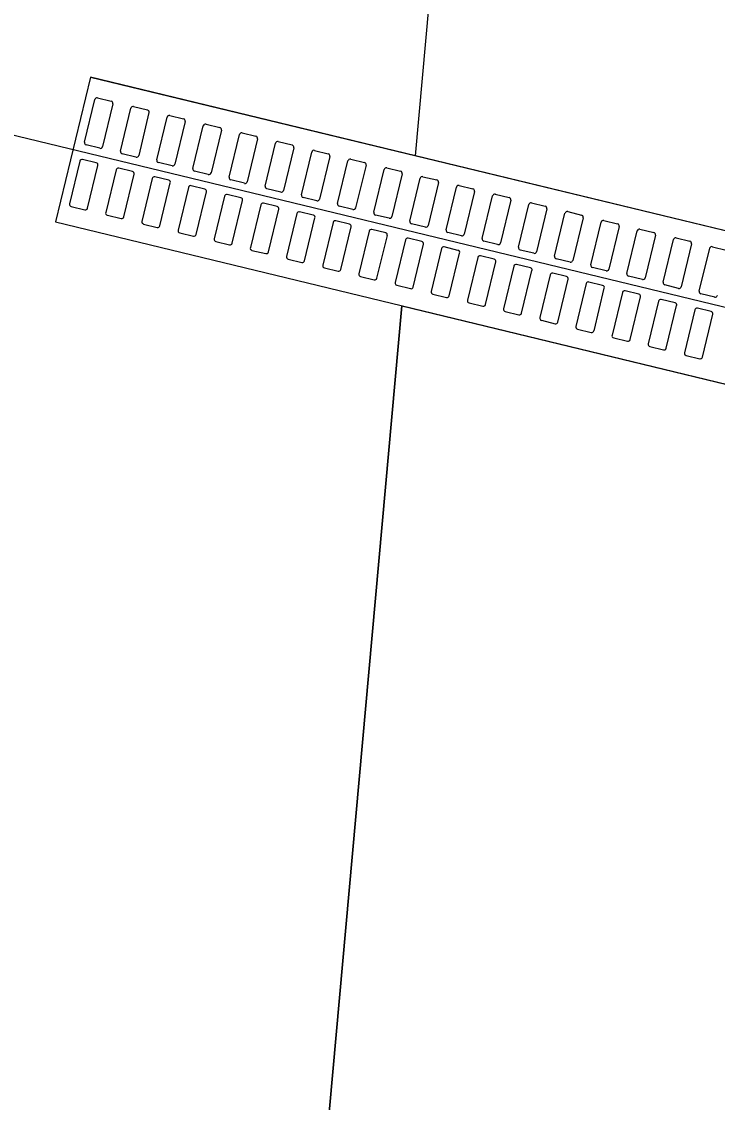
# Model space of a CAD drawing. Extents: x -7476540 to -746055, y -11317203 to -1129777.
# Drawn here: x -747596.887 to -747595.953, y -1131709.113 to -1131707.664 of the extents above; entities that cross this region are included whole.
import ezdxf

# ---------------------------------------------------------------- set-up
doc = ezdxf.new("R2010")
doc.units = 0
for name, color, linetype in [('KOMUNIKACE_UPRAVA', 7, 'Continuous'), ('ODVODNENI', 7, 'Continuous'), ('TRATIVOD', 7, 'Continuous')]:
    doc.layers.add(name, color=color, linetype=linetype)

msp = doc.modelspace()

# ---------------------------------------------------------------- linework, layer by layer
at = {"layer": 'KOMUNIKACE_UPRAVA'}
msp.add_lwpolyline([(-747596.3583, -1131707.8434), (-747596.2796, -1131706.9697), (-747592.3491, -1131707.9208), (-747592.4278, -1131708.7945)], close=True, dxfattribs=at)
msp.add_lwpolyline([(-747596.3764, -1131708.0447), (-747596.8838, -1131713.6747), (-747596.3764, -1131708.0447), (-747592.4459, -1131708.9959), (-747592.9, -1131714.0337), (-747593.0433, -1131715.0249), (-747596.9433, -1131714.6734), (-747596.8838, -1131713.6747)], dxfattribs=at)
at = {"layer": 'ODVODNENI'}
for q in [(-747596.8411, -1131707.9323), (-747595.8221, -1131707.9731)]:
    msp.add_line((-747596.794, -1131707.7379), q, dxfattribs=at)
msp.add_lwpolyline([(-747596.8411, -1131707.9323), (-747595.8691, -1131708.1675), (-747595.8221, -1131707.9731), (-747596.794, -1131707.7379)], close=True, dxfattribs=at)
for points in [[(-747596.8023, -1131707.8254), (-747596.7885, -1131707.7681)], [(-747596.7848, -1131707.7659), (-747596.7664, -1131707.7703)], [(-747596.7642, -1131707.7739), (-747596.7781, -1131707.8313)], [(-747596.7538, -1131707.8372), (-747596.7399, -1131707.7798)], [(-747596.7363, -1131707.7776), (-747596.7179, -1131707.7821)], [(-747596.7157, -1131707.7857), (-747596.7295, -1131707.843)], [(-747596.7053, -1131707.8489), (-747596.6914, -1131707.7916)], [(-747596.6878, -1131707.7893), (-747596.6693, -1131707.7938)], [(-747596.6671, -1131707.7974), (-747596.681, -1131707.8548)], [(-747596.6567, -1131707.8606), (-747596.6429, -1131707.8033)], [(-747596.6392, -1131707.8011), (-747596.6208, -1131707.8056)], [(-747596.6186, -1131707.8092), (-747596.6325, -1131707.8665)], [(-747596.5907, -1131707.8128), (-747596.5723, -1131707.8173)], [(-747596.6082, -1131707.8724), (-747596.5943, -1131707.815)], [(-747596.5701, -1131707.8209), (-747596.5839, -1131707.8783)], [(-747596.5597, -1131707.8841), (-747596.5458, -1131707.8268)], [(-747596.5422, -1131707.8246), (-747596.5237, -1131707.829)], [(-747596.7817, -1131707.8335), (-747596.8001, -1131707.829)], [(-747596.7332, -1131707.8452), (-747596.7516, -1131707.8408)], [(-747596.5215, -1131707.8327), (-747596.5354, -1131707.89)], [(-747596.5111, -1131707.8959), (-747596.4973, -1131707.8385)], [(-747596.4936, -1131707.8363), (-747596.4752, -1131707.8408)], [(-747596.8084, -1131707.8507), (-747596.8223, -1131707.908)], [(-747596.7864, -1131707.8529), (-747596.8048, -1131707.8485)], [(-747596.7981, -1131707.9139), (-747596.7842, -1131707.8566)], [(-747596.6846, -1131707.857), (-747596.7031, -1131707.8525)], [(-747596.473, -1131707.8444), (-747596.4869, -1131707.9018)], [(-747596.4626, -1131707.9076), (-747596.4487, -1131707.8503)], [(-747596.4451, -1131707.8481), (-747596.4267, -1131707.8525)], [(-747596.4245, -1131707.8562), (-747596.4384, -1131707.9135)], [(-747596.7599, -1131707.8624), (-747596.7738, -1131707.9198)], [(-747596.7379, -1131707.8647), (-747596.7563, -1131707.8602)], [(-747596.7495, -1131707.9256), (-747596.7356, -1131707.8683)], [(-747596.6893, -1131707.8764), (-747596.7078, -1131707.872)], [(-747596.6361, -1131707.8687), (-747596.6545, -1131707.8643)], [(-747596.4141, -1131707.9194), (-747596.4002, -1131707.862)], [(-747596.3966, -1131707.8598), (-747596.3782, -1131707.8643)], [(-747596.3759, -1131707.8679), (-747596.3898, -1131707.9252)], [(-747596.3481, -1131707.8716), (-747596.3296, -1131707.876)], [(-747596.7114, -1131707.8742), (-747596.7253, -1131707.9315)], [(-747596.701, -1131707.9374), (-747596.6871, -1131707.88)], [(-747596.6629, -1131707.8859), (-747596.6767, -1131707.9433)], [(-747596.6408, -1131707.8882), (-747596.6592, -1131707.8837)], [(-747596.5876, -1131707.8805), (-747596.606, -1131707.876)], [(-747596.3656, -1131707.9311), (-747596.3517, -1131707.8738)], [(-747596.3274, -1131707.8796), (-747596.3413, -1131707.937)], [(-747596.317, -1131707.9429), (-747596.3032, -1131707.8855)], [(-747596.2995, -1131707.8833), (-747596.2811, -1131707.8878)], [(-747596.6525, -1131707.9491), (-747596.6386, -1131707.8918)], [(-747596.6143, -1131707.8977), (-747596.6282, -1131707.955)], [(-747596.5923, -1131707.8999), (-747596.6107, -1131707.8955)], [(-747596.539, -1131707.8922), (-747596.5575, -1131707.8878)], [(-747596.4905, -1131707.904), (-747596.5089, -1131707.8995)], [(-747596.2789, -1131707.8914), (-747596.2928, -1131707.9487)], [(-747596.2685, -1131707.9546), (-747596.2546, -1131707.8973)], [(-747596.251, -1131707.895), (-747596.2326, -1131707.8995)], [(-747596.8201, -1131707.9117), (-747596.8017, -1131707.9161)], [(-747596.6039, -1131707.9609), (-747596.5901, -1131707.9035)], [(-747596.5658, -1131707.9094), (-747596.5797, -1131707.9668)], [(-747596.5437, -1131707.9117), (-747596.5622, -1131707.9072)], [(-747596.5554, -1131707.9726), (-747596.5415, -1131707.9153)], [(-747596.442, -1131707.9157), (-747596.4604, -1131707.9112)], [(-747596.2304, -1131707.9031), (-747596.2442, -1131707.9605)], [(-747596.22, -1131707.9663), (-747596.2061, -1131707.909)], [(-747596.2025, -1131707.9068), (-747596.184, -1131707.9112)], [(-747596.1818, -1131707.9149), (-747596.1957, -1131707.9722)], [(-747596.7716, -1131707.9234), (-747596.7531, -1131707.9279)], [(-747596.5173, -1131707.9211), (-747596.5311, -1131707.9785)], [(-747596.4952, -1131707.9234), (-747596.5136, -1131707.9189)], [(-747596.5069, -1131707.9844), (-747596.493, -1131707.927)], [(-747596.3934, -1131707.9274), (-747596.4119, -1131707.923)], [(-747596.1714, -1131707.9781), (-747596.1576, -1131707.9207)], [(-747596.1539, -1131707.9185), (-747596.1355, -1131707.923)], [(-747596.1333, -1131707.9266), (-747596.1472, -1131707.984)], [(-747596.1054, -1131707.9303), (-747596.087, -1131707.9347)], [(-747596.723, -1131707.9351), (-747596.7046, -1131707.9396)], [(-747596.4687, -1131707.9329), (-747596.4826, -1131707.9902)], [(-747596.4467, -1131707.9351), (-747596.4651, -1131707.9307)], [(-747596.4583, -1131707.9961), (-747596.4445, -1131707.9388)], [(-747596.4202, -1131707.9446), (-747596.4341, -1131708.002)], [(-747596.3981, -1131707.9469), (-747596.4166, -1131707.9424)], [(-747596.3449, -1131707.9392), (-747596.3633, -1131707.9347)], [(-747596.1229, -1131707.9898), (-747596.109, -1131707.9325)], [(-747596.0848, -1131707.9384), (-747596.0986, -1131707.9957)], [(-747596.0744, -1131708.0016), (-747596.0605, -1131707.9442)], [(-747596.0569, -1131707.942), (-747596.0384, -1131707.9465)], [(-747596.6745, -1131707.9469), (-747596.6561, -1131707.9513)], [(-747596.626, -1131707.9586), (-747596.6076, -1131707.9631)], [(-747596.4098, -1131708.0079), (-747596.3959, -1131707.9505)], [(-747596.3717, -1131707.9564), (-747596.3856, -1131708.0137)], [(-747596.3496, -1131707.9586), (-747596.3681, -1131707.9542)], [(-747596.2964, -1131707.9509), (-747596.3148, -1131707.9465)], [(-747596.2479, -1131707.9627), (-747596.2663, -1131707.9582)], [(-747596.0362, -1131707.9501), (-747596.0501, -1131708.0074)], [(-747596.0258, -1131708.0133), (-747596.012, -1131707.956)], [(-747596.0083, -1131707.9538), (-747595.9899, -1131707.9582)], [(-747596.5775, -1131707.9704), (-747596.559, -1131707.9748)], [(-747596.3613, -1131708.0196), (-747596.3474, -1131707.9623)], [(-747596.3231, -1131707.9681), (-747596.337, -1131708.0255)], [(-747596.3011, -1131707.9704), (-747596.3195, -1131707.9659)], [(-747596.1993, -1131707.9744), (-747596.2178, -1131707.97)], [(-747595.9877, -1131707.9618), (-747596.0016, -1131708.0192)], [(-747595.9773, -1131708.0251), (-747595.9634, -1131707.9677)], [(-747595.9598, -1131707.9655), (-747595.9414, -1131707.97)], [(-747596.5289, -1131707.9821), (-747596.5105, -1131707.9866)], [(-747596.3128, -1131708.0313), (-747596.2989, -1131707.974)], [(-747596.2746, -1131707.9799), (-747596.2885, -1131708.0372)], [(-747596.2526, -1131707.9821), (-747596.271, -1131707.9777)], [(-747596.2642, -1131708.0431), (-747596.2503, -1131707.9857)], [(-747596.1508, -1131707.9862), (-747596.1692, -1131707.9817)], [(-747596.4804, -1131707.9939), (-747596.462, -1131707.9983)], [(-747596.2261, -1131707.9916), (-747596.24, -1131708.049)], [(-747596.204, -1131707.9939), (-747596.2225, -1131707.9894)], [(-747596.2157, -1131708.0548), (-747596.2018, -1131707.9975)], [(-747596.1555, -1131708.0056), (-747596.1739, -1131708.0011)], [(-747596.1023, -1131707.9979), (-747596.1207, -1131707.9935)], [(-747596.4319, -1131708.0056), (-747596.4134, -1131708.0101)], [(-747596.3833, -1131708.0173), (-747596.3649, -1131708.0218)], [(-747596.1776, -1131708.0034), (-747596.1914, -1131708.0607)], [(-747596.1672, -1131708.0666), (-747596.1533, -1131708.0092)], [(-747596.129, -1131708.0151), (-747596.1429, -1131708.0724)], [(-747596.107, -1131708.0174), (-747596.1254, -1131708.0129)], [(-747596.0537, -1131708.0097), (-747596.0722, -1131708.0052)], [(-747596.0052, -1131708.0214), (-747596.0236, -1131708.0169)], [(-747596.3348, -1131708.0291), (-747596.3164, -1131708.0336)], [(-747596.1186, -1131708.0783), (-747596.1048, -1131708.021)], [(-747596.0805, -1131708.0268), (-747596.0944, -1131708.0842)], [(-747596.0584, -1131708.0291), (-747596.0769, -1131708.0246)], [(-747595.9567, -1131708.0331), (-747595.9751, -1131708.0287)], [(-747596.2863, -1131708.0408), (-747596.2678, -1131708.0453)], [(-747596.0701, -1131708.0901), (-747596.0562, -1131708.0327)], [(-747596.032, -1131708.0386), (-747596.0458, -1131708.0959)], [(-747596.0099, -1131708.0408), (-747596.0283, -1131708.0364)], [(-747596.0216, -1131708.1018), (-747596.0077, -1131708.0445)], [(-747596.2377, -1131708.0526), (-747596.2193, -1131708.057)], [(-747595.9834, -1131708.0503), (-747595.9973, -1131708.1077)], [(-747595.9614, -1131708.0526), (-747595.9798, -1131708.0481)], [(-747595.973, -1131708.1136), (-747595.9592, -1131708.0562)], [(-747596.1892, -1131708.0643), (-747596.1708, -1131708.0688)], [(-747596.1407, -1131708.0761), (-747596.1223, -1131708.0805)], [(-747596.0922, -1131708.0878), (-747596.0737, -1131708.0923)], [(-747596.0436, -1131708.0996), (-747596.0252, -1131708.104)], [(-747595.9951, -1131708.1113), (-747595.9767, -1131708.1158)]]:
    msp.add_lwpolyline(points, dxfattribs=at)
for centre, start, end in [((-747596.7855, -1131707.7688), 76.3961, 166.3961), ((-747596.7671, -1131707.7732), 346.3961, 76.3961), ((-747596.737, -1131707.7805), 76.3961, 166.3961), ((-747596.7186, -1131707.785), 346.3961, 76.3961), ((-747596.6885, -1131707.7923), 76.3961, 166.3961), ((-747596.67, -1131707.7967), 346.3961, 76.3961), ((-747596.6399, -1131707.804), 76.3961, 166.3961), ((-747596.6215, -1131707.8085), 346.3961, 76.3961), ((-747596.5914, -1131707.8158), 76.3961, 166.3961), ((-747596.7994, -1131707.8261), 166.3961, 256.3961), ((-747596.573, -1131707.8202), 346.3961, 76.3961), ((-747596.5429, -1131707.8275), 76.3961, 166.3961), ((-747596.781, -1131707.8306), 256.3961, 346.3961), ((-747596.7509, -1131707.8379), 166.3961, 256.3961), ((-747596.7324, -1131707.8423), 256.3961, 346.3961), ((-747596.5245, -1131707.832), 346.3961, 76.3961), ((-747596.4944, -1131707.8392), 76.3961, 166.3961), ((-747596.4759, -1131707.8437), 346.3961, 76.3961), ((-747596.8055, -1131707.8514), 76.3961, 166.3961), ((-747596.7871, -1131707.8559), 346.3961, 76.3961), ((-747596.7024, -1131707.8496), 166.3961, 256.3961), ((-747596.6839, -1131707.8541), 256.3961, 346.3961), ((-747596.4458, -1131707.851), 76.3961, 166.3961), ((-747596.4274, -1131707.8554), 346.3961, 76.3961), ((-747596.757, -1131707.8631), 76.3961, 166.3961), ((-747596.7386, -1131707.8676), 346.3961, 76.3961), ((-747596.7085, -1131707.8749), 76.3961, 166.3961), ((-747596.6538, -1131707.8614), 166.3961, 256.3961), ((-747596.6354, -1131707.8658), 256.3961, 346.3961), ((-747596.6053, -1131707.8731), 166.3961, 256.3961), ((-747596.3973, -1131707.8627), 76.3961, 166.3961), ((-747596.3789, -1131707.8672), 346.3961, 76.3961), ((-747596.3488, -1131707.8745), 76.3961, 166.3961), ((-747596.69, -1131707.8793), 346.3961, 76.3961), ((-747596.6599, -1131707.8866), 76.3961, 166.3961), ((-747596.5869, -1131707.8776), 256.3961, 346.3961), ((-747596.5568, -1131707.8848), 166.3961, 256.3961), ((-747596.3303, -1131707.8789), 346.3961, 76.3961), ((-747596.3002, -1131707.8862), 76.3961, 166.3961), ((-747596.6415, -1131707.8911), 346.3961, 76.3961), ((-747596.6114, -1131707.8984), 76.3961, 166.3961), ((-747596.593, -1131707.9028), 346.3961, 76.3961), ((-747596.5383, -1131707.8893), 256.3961, 346.3961), ((-747596.5082, -1131707.8966), 166.3961, 256.3961), ((-747596.2818, -1131707.8907), 346.3961, 76.3961), ((-747596.2517, -1131707.898), 76.3961, 166.3961), ((-747596.2333, -1131707.9024), 346.3961, 76.3961), ((-747596.8194, -1131707.9087), 166.3961, 256.3961), ((-747596.801, -1131707.9132), 256.3961, 346.3961), ((-747596.5629, -1131707.9101), 76.3961, 166.3961), ((-747596.5444, -1131707.9146), 346.3961, 76.3961), ((-747596.4898, -1131707.901), 256.3961, 346.3961), ((-747596.4597, -1131707.9083), 166.3961, 256.3961), ((-747596.4413, -1131707.9128), 256.3961, 346.3961), ((-747596.2032, -1131707.9097), 76.3961, 166.3961), ((-747596.1847, -1131707.9142), 346.3961, 76.3961), ((-747596.7709, -1131707.9205), 166.3961, 256.3961), ((-747596.7524, -1131707.9249), 256.3961, 346.3961), ((-747596.5143, -1131707.9219), 76.3961, 166.3961), ((-747596.4959, -1131707.9263), 346.3961, 76.3961), ((-747596.4112, -1131707.9201), 166.3961, 256.3961), ((-747596.3927, -1131707.9245), 256.3961, 346.3961), ((-747596.1546, -1131707.9214), 76.3961, 166.3961), ((-747596.1362, -1131707.9259), 346.3961, 76.3961), ((-747596.1061, -1131707.9332), 76.3961, 166.3961), ((-747596.7223, -1131707.9322), 166.3961, 256.3961), ((-747596.7039, -1131707.9367), 256.3961, 346.3961), ((-747596.6738, -1131707.944), 166.3961, 256.3961), ((-747596.4658, -1131707.9336), 76.3961, 166.3961), ((-747596.4474, -1131707.9381), 346.3961, 76.3961), ((-747596.4173, -1131707.9453), 76.3961, 166.3961), ((-747596.3626, -1131707.9318), 166.3961, 256.3961), ((-747596.3442, -1131707.9363), 256.3961, 346.3961), ((-747596.3141, -1131707.9436), 166.3961, 256.3961), ((-747596.0877, -1131707.9377), 346.3961, 76.3961), ((-747596.0576, -1131707.9449), 76.3961, 166.3961), ((-747596.6554, -1131707.9484), 256.3961, 346.3961), ((-747596.6253, -1131707.9557), 166.3961, 256.3961), ((-747596.3989, -1131707.9498), 346.3961, 76.3961), ((-747596.3688, -1131707.9571), 76.3961, 166.3961), ((-747596.3503, -1131707.9615), 346.3961, 76.3961), ((-747596.2957, -1131707.948), 256.3961, 346.3961), ((-747596.2656, -1131707.9553), 166.3961, 256.3961), ((-747596.0392, -1131707.9494), 346.3961, 76.3961), ((-747596.0091, -1131707.9567), 76.3961, 166.3961), ((-747595.9906, -1131707.9611), 346.3961, 76.3961), ((-747596.6069, -1131707.9602), 256.3961, 346.3961), ((-747596.5768, -1131707.9675), 166.3961, 256.3961), ((-747596.5583, -1131707.9719), 256.3961, 346.3961), ((-747596.3202, -1131707.9688), 76.3961, 166.3961), ((-747596.3018, -1131707.9733), 346.3961, 76.3961), ((-747596.2471, -1131707.9598), 256.3961, 346.3961), ((-747596.2171, -1131707.967), 166.3961, 256.3961), ((-747596.1986, -1131707.9715), 256.3961, 346.3961), ((-747595.9605, -1131707.9684), 76.3961, 166.3961), ((-747596.5282, -1131707.9792), 166.3961, 256.3961), ((-747596.5098, -1131707.9837), 256.3961, 346.3961), ((-747596.2717, -1131707.9806), 76.3961, 166.3961), ((-747596.2533, -1131707.985), 346.3961, 76.3961), ((-747596.1685, -1131707.9788), 166.3961, 256.3961), ((-747596.1501, -1131707.9833), 256.3961, 346.3961), ((-747596.4797, -1131707.9909), 166.3961, 256.3961), ((-747596.4613, -1131707.9954), 256.3961, 346.3961), ((-747596.4312, -1131708.0027), 166.3961, 256.3961), ((-747596.2232, -1131707.9923), 76.3961, 166.3961), ((-747596.2047, -1131707.9968), 346.3961, 76.3961), ((-747596.1746, -1131708.0041), 76.3961, 166.3961), ((-747596.12, -1131707.9905), 166.3961, 256.3961), ((-747596.1016, -1131707.995), 256.3961, 346.3961), ((-747596.0715, -1131708.0023), 166.3961, 256.3961), ((-747596.4127, -1131708.0071), 256.3961, 346.3961), ((-747596.3826, -1131708.0144), 166.3961, 256.3961), ((-747596.1562, -1131708.0085), 346.3961, 76.3961), ((-747596.1261, -1131708.0158), 76.3961, 166.3961), ((-747596.1077, -1131708.0203), 346.3961, 76.3961), ((-747596.053, -1131708.0067), 256.3961, 346.3961), ((-747596.0229, -1131708.014), 166.3961, 256.3961), ((-747596.3642, -1131708.0189), 256.3961, 346.3961), ((-747596.3341, -1131708.0262), 166.3961, 256.3961), ((-747596.3157, -1131708.0306), 256.3961, 346.3961), ((-747596.0776, -1131708.0276), 76.3961, 166.3961), ((-747596.0591, -1131708.032), 346.3961, 76.3961), ((-747596.0045, -1131708.0185), 256.3961, 346.3961), ((-747595.9744, -1131708.0258), 166.3961, 256.3961), ((-747595.956, -1131708.0302), 256.3961, 346.3961), ((-747596.2856, -1131708.0379), 166.3961, 256.3961), ((-747596.2671, -1131708.0424), 256.3961, 346.3961), ((-747596.029, -1131708.0393), 76.3961, 166.3961), ((-747596.0106, -1131708.0438), 346.3961, 76.3961), ((-747596.237, -1131708.0497), 166.3961, 256.3961), ((-747596.2186, -1131708.0541), 256.3961, 346.3961), ((-747596.1885, -1131708.0614), 166.3961, 256.3961), ((-747595.9805, -1131708.051), 76.3961, 166.3961), ((-747595.9621, -1131708.0555), 346.3961, 76.3961), ((-747596.1701, -1131708.0659), 256.3961, 346.3961), ((-747596.14, -1131708.0732), 166.3961, 256.3961), ((-747596.1216, -1131708.0776), 256.3961, 346.3961), ((-747596.0915, -1131708.0849), 166.3961, 256.3961), ((-747596.073, -1131708.0894), 256.3961, 346.3961), ((-747596.0429, -1131708.0966), 166.3961, 256.3961), ((-747596.0245, -1131708.1011), 256.3961, 346.3961), ((-747595.9944, -1131708.1084), 166.3961, 256.3961), ((-747595.976, -1131708.1128), 256.3961, 346.3961)]:
    msp.add_arc(centre, 0.003, start, end, dxfattribs=at)
at = {"layer": 'TRATIVOD'}
msp.add_lwpolyline([(-747602.1242, -1131706.5509), (-747591.4718, -1131709.1288), (-747579.5751, -1131712.0077), (-747571.7849, -1131715.2875)], dxfattribs=at)

doc.saveas('drawing.dxf')
